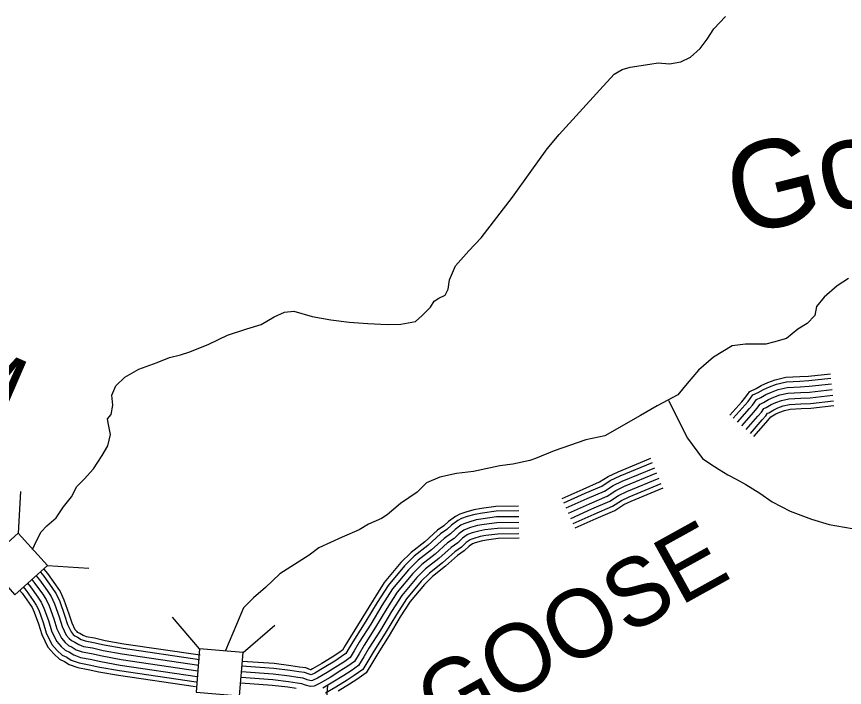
# Model space of a CAD drawing. Extents: x 1788175 to 1969470, y 584502 to 738744.
# Drawn here: x 1903218 to 1907727, y 610538 to 614188 of the extents above; entities that cross this region are included whole.
import ezdxf

# ---------------------------------------------------------------- set-up
doc = ezdxf.new("R2010")
doc.units = 0
for name, color, linetype in [('DESIGN - DRAINAGE - Bridges and Cross Drains Size Text', 7, 'Continuous'), ('DESIGN - ROW - Right-of-Way and Easement Labels', 7, 'Continuous'), ('DESIGN - TRANSPORTATION - Text', 7, 'Continuous'), ('SURVEY - DRAINAGE - Storm Sewer', 7, 'Continuous'), ('SURVEY - TRANSPORTATION - Roads', 7, 'Continuous')]:
    doc.layers.add(name, color=color, linetype=linetype)

msp = doc.modelspace()

# ---------------------------------------------------------------- linework, layer by layer
at = {"layer": 'DESIGN - TRANSPORTATION - Text'}
for points in [[(1903305.8, 611287.6), (1903326.2, 611335.6), (1903351.5, 611384), (1903383.1, 611416.5), (1903434.4, 611461.3), (1903473.6, 611519.9), (1903516.9, 611574.6), (1903546.1, 611631.1), (1903585.6, 611671.7), (1903636.8, 611726.5), (1903683.8, 611799.3), (1903715.1, 611851.8), (1903730.3, 611914.1), (1903719.6, 611968), (1903713.2, 611999.9), (1903732.9, 612022.3), (1903742.2, 612074.5), (1903737.5, 612128.5), (1903758.8, 612178.8), (1903808.1, 612225.6), (1903883.5, 612268.7), (1903983, 612306.2), (1904050.6, 612333.2), (1904110.3, 612348), (1904162.1, 612364.8), (1904265.5, 612406.3), (1904366.8, 612453.8), (1904472.2, 612489.3), (1904549.9, 612512.5), (1904621.3, 612553.5), (1904676.9, 612580.4), (1904728.8, 612585.1), (1904827.1, 612556.5), (1904929.3, 612537.9), (1905029.3, 612525.3), (1905131.4, 612518.7), (1905237.4, 612512.2), (1905311.3, 612515.3), (1905391, 612528.4), (1905426.6, 612561), (1905471.9, 612607.7), (1905491.5, 612640), (1905517.3, 612656.4), (1905553, 612672.9), (1905568.6, 612705.2), (1905575.9, 612755.3), (1905608.9, 612831.9), (1905681.8, 612913), (1905748.8, 612984.1), (1905919.8, 613204.8), (1906016, 613340.3), (1906108.2, 613467.8), (1906173.1, 613546.8), (1906393.8, 613790.3), (1906472.6, 613875.5), (1906516.3, 613900.1), (1906560.1, 613912.8), (1906667.7, 613930.3), (1906711.6, 613937), (1906773.7, 613931.8), (1906835.5, 613942.7), (1906889.1, 613967.5), (1906940.5, 614014.3), (1906979.8, 614064.9), (1907015, 614121.5), (1907078.1, 614188.5)], [(1907748.8, 612763.8), (1907687.5, 612722.9), (1907616, 612661.6), (1907575.2, 612610.6), (1907565, 612562.1), (1907524.1, 612518.7), (1907473.1, 612488.1), (1907411.8, 612437), (1907340.3, 612416.6), (1907299.5, 612406.4), (1907228, 612406.4), (1907187.2, 612406.4), (1907115.7, 612396.2), (1907064.6, 612365.5), (1907013.6, 612334.9), (1906931.9, 612263.4), (1906870.6, 612191.9), (1906819.6, 612130.7), (1906707.2, 612069.4), (1906615.3, 612018.3), (1906421.3, 611906), (1906319.2, 611885.6), (1906145.6, 611824.3), (1906043.5, 611783.5), (1906012.9, 611773.3), (1905921, 611752.8), (1905849.5, 611742.6), (1905798.4, 611732.4), (1905706.5, 611712), (1905614.6, 611701.8), (1905522.7, 611681.4), (1905451.3, 611650.7), (1905400.2, 611599.7), (1905308.3, 611538.4), (1905236.8, 611477.1), (1905206.2, 611456.7), (1905134.7, 611426.1), (1905083.6, 611395.4), (1904991.7, 611354.6), (1904864.8, 611296.5), (1904811.1, 611256.9), (1904652.6, 611154.9), (1904573.4, 611081.3), (1904508.3, 611024.7), (1904454.6, 610970.9), (1904415, 610880.3), (1904355.6, 610738.7)], [(1906768.5, 612099.1), (1906872.5, 611894.5), (1906953, 611784.2), (1906994.1, 611755.7), (1907045.3, 611723), (1907092.2, 611694.9), (1907137.1, 611670.1), (1907189.4, 611642.8), (1907266, 611593.9), (1907332.5, 611546.7), (1907431.1, 611496.1), (1907547.6, 611453.7), (1907643.9, 611425), (1907768.1, 611402.7)]]:
    msp.add_lwpolyline(points, dxfattribs=at)
at = {"layer": 'SURVEY - DRAINAGE - Storm Sewer'}
for p, q in [((1903227.8, 611377.6), (1903240.8, 611604.3)), ((1903385.8, 611200.2), (1903612.5, 611187.1)), ((1904215.1, 610747.7), (1904068, 610920.7)), ((1904451.9, 610728.5), (1904624.9, 610875.6))]:
    msp.add_line(p, q, dxfattribs=at)
for points in [[(1903385.8, 611200.2), (1903227.7, 611377.6), (1903050.3, 611219.6), (1903208.4, 611042.2)], [(1904195.9, 610510.9), (1904432.7, 610491.7), (1904451.9, 610728.5), (1904215.1, 610747.7)]]:
    msp.add_lwpolyline(points, close=True, dxfattribs=at)
at = {"layer": 'SURVEY - TRANSPORTATION - Roads'}
for points in [[(1907102.5, 612018.4), (1907167.3, 612092), (1907182.4, 612109.3), (1907211.1, 612148.7), (1907245.5, 612164.6), (1907273.7, 612181.3), (1907308.7, 612196.9), (1907349.9, 612212.1), (1907406.9, 612225.9), (1907482.9, 612229.2), (1907530.2, 612231.8), (1907650.8, 612244.5)], [(1907121.1, 612002), (1907185.9, 612075.7), (1907201.7, 612093.9), (1907227.3, 612129), (1907257, 612142.7), (1907285.1, 612159.3), (1907318, 612174), (1907357.2, 612188.4), (1907410.4, 612201.3), (1907484.1, 612204.6), (1907532.1, 612207.2), (1907653.4, 612219.9)], [(1907144.3, 611981.6), (1907209.2, 612055.3), (1907226, 612074.5), (1907247.6, 612104.2), (1907271.4, 612115.2), (1907299.3, 612131.7), (1907329.7, 612145.3), (1907366.2, 612158.7), (1907414.8, 612170.5), (1907485.6, 612173.6), (1907534.6, 612176.3), (1907656.7, 612189.1)], [(1907167.6, 611961.1), (1907232.5, 612034.9), (1907250.2, 612055.1), (1907267.9, 612079.4), (1907285.8, 612087.7), (1907313.6, 612104.1), (1907341.4, 612116.5), (1907375.3, 612129), (1907419.1, 612139.7), (1907487.1, 612142.6), (1907537.1, 612145.3), (1907659.9, 612158.3)], [(1907167.6, 611961.1), (1907232.5, 612034.9), (1907250.2, 612055.1), (1907267.9, 612079.4), (1907285.8, 612087.7), (1907313.6, 612104.1), (1907341.4, 612116.5), (1907375.3, 612129), (1907419.1, 612139.7), (1907487.1, 612142.6), (1907537.1, 612145.3), (1907659.9, 612158.3)], [(1907190.9, 611940.6), (1907255.8, 612014.4), (1907274.5, 612035.8), (1907288.2, 612054.7), (1907300.2, 612060.2), (1907327.8, 612076.5), (1907353.1, 612087.8), (1907384.3, 612099.3), (1907423.5, 612108.8), (1907488.6, 612111.7), (1907539.5, 612114.4), (1907663.2, 612127.5)], [(1907214.2, 611920.2), (1907279.1, 611994), (1907298.7, 612016.4), (1907308.5, 612029.9), (1907314.6, 612032.7), (1907342.1, 612048.9), (1907364.8, 612059.1), (1907393.4, 612069.6), (1907427.9, 612078), (1907490.1, 612080.7), (1907542, 612083.5), (1907666.4, 612096.6)], [(1907233.5, 611903.2), (1907298.4, 611977), (1907318.8, 612000.3), (1907325.4, 612009.4), (1907326.6, 612009.9), (1907353.9, 612026), (1907374.5, 612035.2), (1907400.9, 612045), (1907431.5, 612052.4), (1907491.4, 612055), (1907544, 612057.9), (1907669.1, 612071.1)], [(1906188.9, 611565), (1906303.8, 611616.8), (1906393.3, 611655.6), (1906439.7, 611685.5), (1906494.5, 611711.6), (1906672.7, 611785)], [(1906199.1, 611542.5), (1906313.8, 611594.2), (1906405, 611633.7), (1906451.7, 611663.9), (1906504.5, 611689), (1906682.1, 611762.1)], [(1906211.8, 611514.2), (1906326.4, 611565.8), (1906419.7, 611606.3), (1906466.8, 611636.7), (1906517.1, 611660.7), (1906693.9, 611733.4)], [(1906224.5, 611485.9), (1906338.9, 611537.5), (1906434.4, 611578.9), (1906482, 611609.6), (1906529.7, 611632.3), (1906705.7, 611704.8)], [(1906224.5, 611485.9), (1906338.9, 611537.5), (1906434.4, 611578.9), (1906482, 611609.6), (1906529.7, 611632.3), (1906705.7, 611704.8)], [(1906237.3, 611457.7), (1906351.4, 611509.1), (1906449, 611551.5), (1906497.1, 611582.5), (1906542.2, 611604), (1906717.5, 611676.1)], [(1906250, 611429.4), (1906364, 611480.8), (1906463.7, 611524), (1906512.2, 611555.3), (1906554.8, 611575.6), (1906729.3, 611647.4)], [(1906260.6, 611406), (1906374.4, 611457.2), (1906475.9, 611501.3), (1906524.8, 611532.8), (1906565.2, 611552.1), (1906739.1, 611623.6)], [(1905952.2, 611523.6), (1905828, 611521.8), (1905750.9, 611511.9), (1905708.8, 611504.2), (1905664.3, 611491.8), (1905631.8, 611480.5), (1905608.3, 611468.3), (1905570.6, 611440.5), (1905545.9, 611417.1), (1905511.1, 611393.1), (1905441.9, 611330.3), (1905367.2, 611272), (1905311.2, 611216.7), (1905220.2, 611107.9), (1905159.7, 611013.2), (1905098.9, 610912), (1905036, 610812.7), (1905008, 610765.3), (1904992.6, 610739.5), (1904973.5, 610726.4), (1904937.6, 610703), (1904880.1, 610667.4), (1904829.4, 610638.2), (1904819.9, 610633.3), (1904818.9, 610633.6), (1904793.6, 610643.3), (1904758.5, 610648.2), (1904711.8, 610655.6), (1904621.6, 610666.9), (1904446.5, 610678.5)], [(1905953, 611466.8), (1905832, 611465.1), (1905759.6, 611455.8), (1905721.5, 611448.9), (1905681.3, 611437.7), (1905654.4, 611428.3), (1905638.3, 611420), (1905607.1, 611396.9), (1905581.7, 611372.9), (1905546.4, 611348.5), (1905478.4, 611286.9), (1905404.7, 611229.3), (1905353, 611178.3), (1905266, 611074.3), (1905207.9, 610983.3), (1905147.2, 610882.2), (1905084.4, 610783.1), (1905056.8, 610736.3), (1905034.9, 610699.8), (1905005.1, 610679.3), (1904968, 610655.1), (1904909.2, 610618.7), (1904856.6, 610588.4), (1904830.5, 610574.9), (1904822.1, 610573.9), (1904801.3, 610579.6), (1904779.3, 610588), (1904750.1, 610592.1), (1904703.8, 610599.5), (1904616.2, 610610.5), (1904442.8, 610621.9)], [(1905952.6, 611497.8), (1905829.8, 611496.1), (1905754.8, 611486.4), (1905714.5, 611479.1), (1905672, 611467.3), (1905642.1, 611456.8), (1905621.9, 611446.4), (1905587.1, 611420.7), (1905562.2, 611397), (1905527.1, 611372.9), (1905458.5, 611310.6), (1905384.2, 611252.7), (1905330.1, 611199.3), (1905241, 611092.6), (1905181.6, 610999.6), (1905120.8, 610898.5), (1905057.9, 610799.3), (1905030.2, 610752.2), (1905011.8, 610721.5), (1904987.8, 610705), (1904951.4, 610681.3), (1904893.3, 610645.3), (1904841.8, 610615.7), (1904822.9, 610605.9), (1904810.9, 610609.1), (1904787.1, 610618.2), (1904754.7, 610622.8), (1904708.1, 610630.2), (1904619.1, 610641.3), (1904444.8, 610652.8)], [(1905953.5, 611435.8), (1905834.2, 611434.1), (1905764.3, 611425.1), (1905728.4, 611418.6), (1905690.6, 611408.1), (1905666.7, 611399.7), (1905654.8, 611393.5), (1905627, 611373.1), (1905601.3, 611348.7), (1905565.6, 611324.2), (1905498.4, 611263.1), (1905425.2, 611206), (1905375.8, 611157.2), (1905291.1, 611055.9), (1905234.3, 610967), (1905173.6, 610866), (1905110.8, 610766.9), (1905083.4, 610720.5), (1905058, 610678), (1905022.3, 610653.5), (1904984.6, 610628.9), (1904925.1, 610592), (1904871.5, 610561.2), (1904839.7, 610544.8), (1904819.7, 610542.5), (1904791.6, 610550.1), (1904771.5, 610557.8), (1904745.5, 610561.4), (1904699.4, 610568.8), (1904613.2, 610579.6), (1904440.8, 610591)], [(1905953.5, 611435.8), (1905834.2, 611434.1), (1905764.3, 611425.1), (1905728.4, 611418.6), (1905690.6, 611408.1), (1905666.7, 611399.7), (1905654.8, 611393.5), (1905627, 611373.1), (1905601.3, 611348.7), (1905565.6, 611324.2), (1905498.4, 611263.1), (1905425.2, 611206), (1905375.8, 611157.2), (1905291.1, 611055.9), (1905234.3, 610967), (1905173.6, 610866), (1905110.8, 610766.9), (1905083.4, 610720.5), (1905058, 610678), (1905022.3, 610653.5), (1904984.6, 610628.9), (1904925.1, 610592), (1904871.5, 610561.2), (1904839.7, 610544.8), (1904819.7, 610542.5), (1904791.6, 610550.1), (1904771.5, 610557.8), (1904745.5, 610561.4), (1904699.4, 610568.8), (1904613.2, 610579.6), (1904440.8, 610591)], [(1905953.9, 611404.8), (1905836.4, 611403.2), (1905769.1, 611394.5), (1905735.4, 611388.4), (1905699.8, 611378.5), (1905679, 611371.2), (1905671.2, 611367.1), (1905647, 611349.3), (1905620.9, 611324.6), (1905584.9, 611299.8), (1905518.4, 611239.4), (1905445.7, 611182.7), (1905398.6, 611136.2), (1905316.2, 611037.5), (1905260.6, 610950.6), (1905199.9, 610849.7), (1905137.3, 610750.7), (1905110.1, 610704.6), (1905081.1, 610656.3), (1905039.6, 610627.7), (1905001.3, 610602.8), (1904941, 610565.4), (1904886.3, 610534)], [(1905954.3, 611373.9), (1905838.6, 611372.2), (1905773.8, 611363.9), (1905742.3, 611358.1), (1905709.1, 611348.9), (1905691.3, 611342.6), (1905687.6, 611340.7), (1905666.9, 611325.5), (1905640.5, 611300.4), (1905604.2, 611275.5), (1905538.4, 611215.7), (1905466.2, 611159.4), (1905421.5, 611115.2), (1905341.2, 611019.2), (1905287, 610934.3), (1905226.3, 610833.4), (1905163.7, 610734.6), (1905136.7, 610688.8), (1905104.2, 610634.6), (1905056.8, 610602), (1905017.9, 610576.6), (1904956.9, 610538.8), (1904901.2, 610506.8)], [(1905954.7, 611349.1), (1905840.4, 611347.5), (1905777.6, 611339.4), (1905747.9, 611334), (1905716.5, 611325.3), (1905701.1, 611319.9), (1905700.7, 611319.7), (1905682.8, 611306.5), (1905656.1, 611281.1), (1905619.6, 611256), (1905554.3, 611196.8), (1905482.5, 611140.7), (1905439.7, 611098.5), (1905361.2, 611004.5), (1905308, 610921.3), (1905247.4, 610820.4), (1905184.8, 610721.7), (1905158, 610676.1), (1905122.7, 610617.3), (1905070.6, 610581.4), (1905031.2, 610555.7), (1904969.6, 610517.6)], [(1903324.3, 611144.7), (1903342.9, 611123.1), (1903384.6, 611064.2), (1903406.6, 611032.1), (1903424.8, 610992.6), (1903450.4, 610921), (1903466.6, 610868.6), (1903488.5, 610822.6), (1903504.7, 610803.8), (1903518, 610792.2), (1903535.9, 610783.6), (1903556.7, 610770.7), (1903583.4, 610761.1), (1903631.7, 610752.1), (1903689.7, 610739), (1903792.8, 610720.6), (1904209.9, 610659.2)], [(1903347.8, 611165), (1903367.4, 611142.2), (1903410.1, 611081.9), (1903433.7, 611047.4), (1903453.5, 611004.3), (1903479.8, 610930.8), (1903495.5, 610879.9), (1903514.8, 610839.7), (1903526.7, 610825.7), (1903535.2, 610818.3), (1903550.8, 610810.8), (1903570.2, 610798.8), (1903591.5, 610791.1), (1903637.9, 610782.5), (1903695.9, 610769.4), (1903797.8, 610751.2), (1904214.5, 610689.9)], [(1903366.5, 611181.1), (1903386.9, 611157.4), (1903430.3, 611096), (1903455.3, 611059.6), (1903476.4, 611013.6), (1903503.2, 610938.6), (1903518.6, 610889), (1903535.7, 610853.2), (1903544.3, 610843.1), (1903548.9, 610839.1), (1903562.7, 610832.5), (1903581, 610821.2), (1903598, 610815.1), (1903642.9, 610806.7), (1903700.8, 610793.6), (1903801.7, 610775.6), (1904218.1, 610714.3)], [(1903277.3, 611104.3), (1903294, 611084.9), (1903333.8, 611028.7), (1903352.5, 611001.4), (1903367.3, 610969.2), (1903391.5, 610901.3), (1903408.7, 610846), (1903436.1, 610788.5), (1903460.6, 610759.9), (1903483.6, 610740), (1903506, 610729.1), (1903529.6, 610714.6), (1903567.2, 610701.1), (1903619.1, 610691.4), (1903677.4, 610678.2), (1903782.8, 610659.4), (1904200.9, 610597.9)], [(1903300.8, 611124.5), (1903318.5, 611104), (1903359.2, 611046.5), (1903379.6, 611016.7), (1903396, 610980.9), (1903420.9, 610911.1), (1903437.6, 610857.3), (1903462.3, 610805.6), (1903482.6, 610781.8), (1903500.8, 610766.1), (1903520.9, 610756.3), (1903543.1, 610742.6), (1903575.3, 610731.1), (1903625.4, 610721.8), (1903683.6, 610708.6), (1903787.8, 610690), (1904205.4, 610628.5)], [(1903300.8, 611124.5), (1903318.5, 611104), (1903359.2, 611046.5), (1903379.6, 611016.7), (1903396, 610980.9), (1903420.9, 610911.1), (1903437.6, 610857.3), (1903462.3, 610805.6), (1903482.6, 610781.8), (1903500.8, 610766.1), (1903520.9, 610756.3), (1903543.1, 610742.6), (1903575.3, 610731.1), (1903625.4, 610721.8), (1903683.6, 610708.6), (1903787.8, 610690), (1904205.4, 610628.5)], [(1903234.3, 611067.3), (1903249.3, 611049.9), (1903287.2, 610996.3), (1903303, 610973.3), (1903314.7, 610947.8), (1903337.7, 610883.4), (1903355.7, 610825.3), (1903388.1, 610757.4), (1903420.2, 610719.8), (1903452.2, 610692.2), (1903478.7, 610679.3), (1903504.8, 610663.2), (1903552.3, 610646.1), (1903607.7, 610635.8), (1903666.2, 610622.6), (1903773.7, 610603.4), (1904192.6, 610541.7)], [(1903253.8, 611084.1), (1903269.6, 611065.7), (1903308.3, 611011), (1903325.5, 610986), (1903338.6, 610957.5), (1903362.1, 610891.5), (1903379.8, 610834.7), (1903409.9, 610771.5), (1903438.5, 610738), (1903466.4, 610713.8), (1903491.1, 610701.9), (1903516.1, 610686.5), (1903559, 610671), (1903612.9, 610661), (1903671.3, 610647.8), (1903777.9, 610628.8), (1904196.4, 610567.2)], [(1904740.9, 610530.8), (1904695, 610538.1), (1904610.3, 610548.7), (1904438.7, 610560)], [(1904910.9, 610548.1), (1904837.6, 609663.1), (1904836, 609616), (1904827.9, 609575.6), (1904813.6, 609532.9), (1904806, 609504.3), (1904802.2, 609477.8), (1904802.9, 609428.3), (1904688.6, 608081.2)]]:
    msp.add_lwpolyline(points, dxfattribs=at)

# ---------------------------------------------------------------- texts
at = {"layer": 'DESIGN - DRAINAGE - Bridges and Cross Drains Size Text'}
msp.add_text('Goose', height=475, rotation=14.0321, dxfattribs=at).set_placement((1907153.9, 612990.3))
at = {"layer": 'DESIGN - ROW - Right-of-Way and Easement Labels'}
for s, rotation, p in [('BOTTOM', 336.5819, (1901219.5, 612795.5)), ('GOOSE', 28.9637, (1905533.4, 610260))]:
    msp.add_text(s, height=370, rotation=rotation, dxfattribs=at).set_placement(p)

doc.saveas('drawing.dxf')
